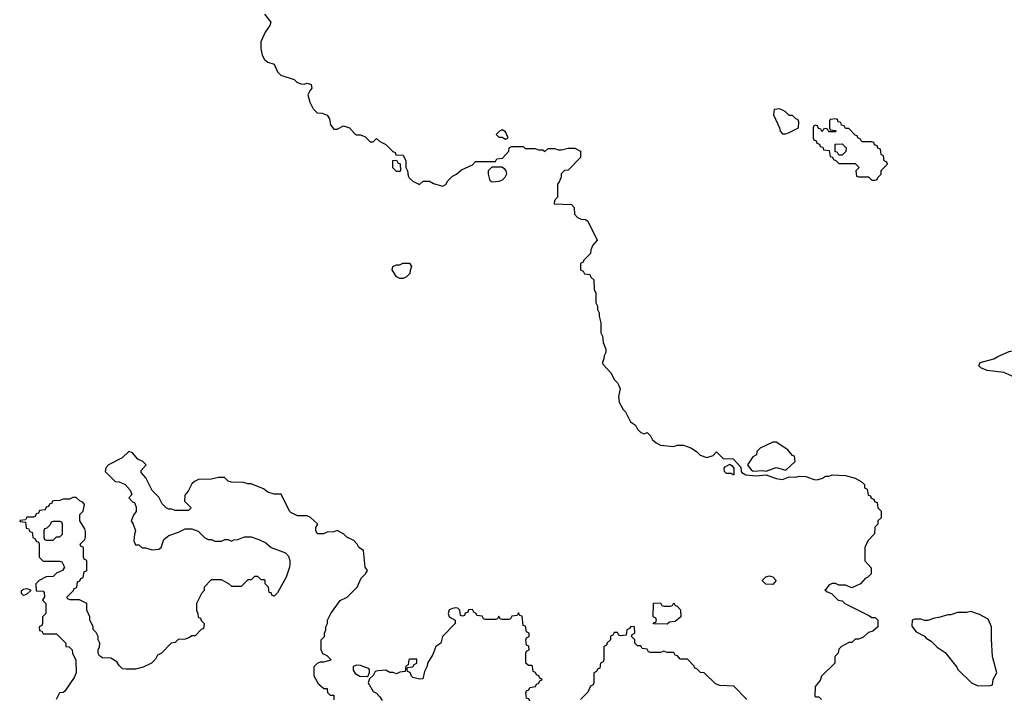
# Model space of a CAD drawing. Header units: inches. Extents: x 2380249 to 2585472, y 382747 to 546448.
# Tile 422 of 626: x 2503687 to 2509653, y 461870 to 465985. Entities that reach past the tile are written whole.
import ezdxf

# ---------------------------------------------------------------- set-up
doc = ezdxf.new("R2010")
doc.units = ezdxf.units.IN
doc.header["$MEASUREMENT"] = 0
doc.layers.add('C5406', color=7, linetype='Continuous')

msp = doc.modelspace()

# ---------------------------------------------------------------- linework, layer by layer
at = {"layer": 'C5406', "color": 4}
for points, elevation in [([(2505170, 466018), (2505208, 465970), (2505202, 465950), (2505175.3, 465910), (2505149.1, 465850.9), (2505149, 465810), (2505157.2, 465770), (2505170, 465744), (2505190, 465729), (2505230, 465715.3), (2505249, 465670), (2505268.7, 465650), (2505350, 465624), (2505367.3, 465607.3), (2505390, 465597.2), (2505410, 465594), (2505430, 465602), (2505453.2, 465593.2), (2505458, 465570), (2505444.7, 465555.3), (2505434, 465530), (2505445.1, 465485.1), (2505464.7, 465444.7), (2505490, 465422), (2505520.4, 465420.4), (2505550, 465408), (2505564.7, 465384.7), (2505570, 465348), (2505590, 465322), (2505610, 465322), (2505650, 465342), (2505686, 465330), (2505716.4, 465296.4), (2505728.4, 465288.4), (2505750, 465288), (2505778, 465278), (2505810, 465246), (2505830, 465246), (2505850, 465266), (2505868.4, 465248.4), (2505906, 465230), (2505947.3, 465187.3), (2505962, 465182), (2505967.3, 465167.3), (2506010, 465166), (2506026, 465130), (2506026, 465090), (2506038, 465070), (2506040.4, 465040.4), (2506047.3, 465027.3), (2506068.4, 465008.4), (2506110, 464988), (2506132.7, 465007.3), (2506170, 465008), (2506193.6, 464993.6), (2506250, 464978), (2506270, 464988), (2506282, 465010), (2506310, 465038), (2506334, 465050), (2506363.6, 465076.4), (2506430, 465106), (2506450, 465126), (2506570, 465126), (2506578, 465142), (2506612.7, 465147.3), (2506651.6, 465188.4), (2506654, 465210), (2506670, 465218), (2506738, 465218), (2506750, 465206), (2506810, 465206), (2506830, 465198), (2506856.4, 465196.4), (2506870, 465188), (2506890, 465206), (2506930, 465206), (2506950, 465198), (2506970, 465198), (2507010, 465208), (2507050, 465208), (2507086, 465190), (2507086, 465150), (2507010, 465074), (2506988.4, 465071.6), (2506968.4, 465051.6), (2506967.3, 465032.7), (2506956.4, 465003.6), (2506946, 464990), (2506946, 464910), (2506928.4, 464891.6), (2506926, 464870), (2507030, 464866), (2507047.3, 464847.3), (2507048.4, 464808.4), (2507068, 464788), (2507090, 464778), (2507116.4, 464776.4), (2507130, 464766), (2507186, 464650), (2507160.4, 464619.6), (2507148.4, 464591.6), (2507146, 464570), (2507106, 464530), (2507102, 464518), (2507086, 464510), (2507086, 464470), (2507102, 464462), (2507110, 464446), (2507142, 464442), (2507147.3, 464427.3), (2507166, 464410), (2507167.3, 464352.7), (2507178, 464330), (2507178, 464270), (2507188, 464250), (2507188, 464230), (2507198, 464210), (2507198, 464190), (2507208, 464150), (2507208.9, 464088.9), (2507218, 464070), (2507222, 464030), (2507238, 463990), (2507238, 463970), (2507228, 463950), (2507227.3, 463932.7), (2507218, 463910), (2507220.4, 463900.4), (2507270, 463846), (2507290, 463806), (2507310, 463786), (2507318, 463770), (2507326, 463750), (2507316.4, 463703.6), (2507319, 463670), (2507344.7, 463624.7), (2507358, 463610), (2507388, 463550), (2507418, 463530), (2507430, 463506), (2507450, 463486), (2507470, 463478), (2507490, 463486), (2507510, 463466), (2507521.2, 463441.2), (2507542.7, 463422.7), (2507570, 463409), (2507650, 463402), (2507671.6, 463408.4), (2507708.4, 463408.4), (2507753.6, 463393.6), (2507788, 463370), (2507810, 463348), (2507850, 463335.3), (2507890, 463346), (2507910, 463368), (2507950, 463328.7), (2508010, 463326), (2508056.4, 463276.4), (2508058, 463250), (2508063.1, 463243.1), (2508086, 463230), (2508150, 463222.7), (2508210, 463229.2), (2508270, 463208), (2508310, 463202), (2508350, 463218), (2508390, 463215.3), (2508410, 463222), (2508450, 463219), (2508501.5, 463201.5), (2508519.8, 463200.2), (2508550.7, 463209.3), (2508570, 463222), (2508590, 463222), (2508610, 463228.7), (2508690, 463225.2), (2508749.1, 463209.1), (2508786, 463190), (2508806, 463170), (2508806, 463150), (2508822, 463142), (2508827.3, 463107.3), (2508842, 463102), (2508847.3, 463087.3), (2508862, 463082), (2508867.3, 463067.3), (2508882, 463062), (2508886, 463030), (2508906, 463010), (2508906, 462970), (2508886, 462950), (2508886, 462930), (2508868.4, 462911.6), (2508867.3, 462872.7), (2508826, 462830), (2508808.7, 462790), (2508808.9, 462708.9), (2508847.3, 462667.3), (2508846, 462630), (2508826, 462610), (2508810, 462602), (2508782, 462570), (2508730, 462546), (2508690, 462561), (2508650, 462561), (2508630.5, 462570.5), (2508609.5, 462570.5), (2508590, 462562), (2508570, 462534), (2508566, 462534), (2508580.2, 462520.2), (2508606, 462510), (2508646, 462470), (2508670, 462466), (2508686, 462450), (2508836.4, 462376.4), (2508850, 462366), (2508870, 462366), (2508886, 462350), (2508886, 462310), (2508856.4, 462283.6), (2508830, 462274), (2508796.4, 462243.6), (2508770, 462234), (2508750, 462234), (2508730, 462214), (2508710, 462214), (2508666, 462190), (2508650, 462174), (2508646, 462150), (2508626, 462130), (2508626, 462090), (2508546, 462010), (2508536.4, 461983.6), (2508507.3, 461947.3), (2508506, 461890), (2508510, 461886), (2508530, 461886), (2508546, 461870)], 44), ([(2510000, 463776.2), (2509890, 463779), (2509850, 463788.7), (2509788.9, 463788.9), (2509650, 463849), (2509550, 463862), (2509510, 463878), (2509498, 463890), (2509506, 463910), (2509589.1, 463930.9), (2509613.6, 463946.4), (2509683.1, 463976.9), (2509710, 463982), (2509728.9, 463991.1), (2509767.3, 463992.7), (2509823.1, 464016.9), (2509850, 464022), (2509890, 464022), (2509909.1, 464030.9), (2509930, 464031.3), (2509949.3, 464050.7), (2509970, 464084.7), (2510000, 464068.6)], 36), ([(2505592, 461868), (2505592.7, 461892.7), (2505570, 461894), (2505554, 461910), (2505552.7, 461932.7), (2505530, 461934), (2505499.6, 461959.6), (2505472, 462010), (2505472, 462068), (2505491.3, 462088.7), (2505510, 462098), (2505530, 462098), (2505574, 462110), (2505550, 462134), (2505524.7, 462144.7), (2505514, 462170), (2505514, 462230), (2505534, 462250), (2505534, 462270), (2505542, 462290), (2505542, 462310), (2505552, 462330), (2505552, 462350), (2505572, 462390), (2505630, 462468), (2505671.1, 462488.9), (2505731.1, 462548.9), (2505756.9, 462603.1), (2505782, 462630), (2505794, 462650), (2505781, 462670), (2505770.9, 462770.9), (2505742, 462790), (2505732, 462810), (2505711.1, 462831.1), (2505670, 462852), (2505650.9, 462870.9), (2505610, 462892), (2505590, 462884.7), (2505550, 462882), (2505527.3, 462872.7), (2505492.7, 462872.7), (2505482, 462890), (2505482, 462910), (2505494, 462930), (2505450, 462972), (2505430, 462982), (2505370, 462982), (2505330, 463002), (2505322, 463010), (2505271.6, 463111.6), (2505230, 463112), (2505190, 463124.7), (2505165.4, 463145.4), (2505090, 463174), (2505070, 463174), (2505043.6, 463183.6), (2504970, 463184.7), (2504950, 463192), (2504927.3, 463212.7), (2504892.7, 463212.7), (2504850, 463202.8), (2504770, 463202), (2504746, 463190), (2504730, 463174), (2504708, 463130), (2504687.3, 463107.3), (2504686, 463070), (2504726, 463030), (2504710, 463014), (2504630, 463014), (2504610, 463022), (2504590, 463022), (2504574, 463030), (2504550, 463054), (2504530, 463094), (2504490, 463134), (2504451.6, 463211.6), (2504423.6, 463243.6), (2504423.6, 463256.4), (2504454, 463290), (2504434, 463310), (2504403.5, 463323.5), (2504370, 463362), (2504348.4, 463371.6), (2504308.4, 463331.6), (2504226, 463290), (2504208.7, 463271.3), (2504206, 463250), (2504266, 463190), (2504290, 463188), (2504326, 463170), (2504356.4, 463136.4), (2504366, 463110), (2504348, 463090), (2504370, 463066), (2504382, 463062), (2504392.7, 463032.7), (2504392.7, 463007.3), (2504378, 462990), (2504362, 462950), (2504375.3, 462930), (2504388.7, 462890), (2504382, 462870), (2504378, 462830), (2504390, 462806), (2504410, 462806), (2504428.4, 462788.4), (2504450, 462788), (2504490, 462775.3), (2504530, 462779), (2504544.7, 462790), (2504561.4, 462838.6), (2504590, 462862), (2504650, 462882), (2504690, 462902), (2504730, 462902), (2504768.9, 462888.9), (2504810, 462848), (2504830, 462838), (2504850, 462838), (2504870, 462828.7), (2504910, 462828), (2504930, 462838), (2504950, 462838), (2504970, 462828.7), (2504984.7, 462835.3), (2505010, 462837.2), (2505050, 462854), (2505090, 462853.2), (2505137, 462837), (2505178.6, 462818.6), (2505210, 462789), (2505298, 462758), (2505316.5, 462736.5), (2505324, 462710), (2505324, 462690), (2505322, 462670), (2505302, 462610), (2505250, 462514), (2505230, 462494), (2505218, 462498), (2505210, 462514), (2505198, 462518), (2505194, 462550), (2505174, 462570), (2505174, 462590), (2505170, 462594), (2505150, 462594), (2505130, 462614), (2505110, 462614), (2505090, 462594), (2505070, 462594), (2505030, 462554), (2504972.7, 462552.7), (2504954, 462570), (2504910, 462594), (2504847.3, 462592.7), (2504806, 462550), (2504806, 462530), (2504788.4, 462511.6), (2504758, 462450), (2504758, 462410), (2504767.3, 462387.3), (2504768.4, 462368.4), (2504782, 462362), (2504787.3, 462347.3), (2504806, 462330), (2504802, 462298), (2504787.3, 462292.7), (2504750, 462254), (2504730, 462254), (2504716.4, 462243.6), (2504690, 462234), (2504648.4, 462231.6), (2504630, 462214), (2504606, 462210), (2504546, 462150), (2504523.1, 462136.9), (2504510, 462114), (2504486, 462090), (2504434.6, 462065.4), (2504390, 462052), (2504332.7, 462052.7), (2504310, 462054), (2504290, 462074), (2504276.9, 462096.9), (2504239.6, 462119.6), (2504190, 462122), (2504170, 462134), (2504162, 462150), (2504162, 462170), (2504171.6, 462188.4), (2504172, 462210), (2504162, 462230), (2504162, 462250), (2504150, 462274), (2504132.7, 462292.7), (2504131.6, 462311.6), (2504112, 462350), (2504112, 462370), (2504094, 462410), (2504094, 462450), (2504050, 462472), (2503992.7, 462472.7), (2503978, 462478), (2503974, 462490), (2504014, 462530), (2504018, 462542), (2504032.7, 462547.3), (2504038, 462582), (2504052.7, 462587.3), (2504058, 462602), (2504072.7, 462607.3), (2504078, 462642), (2504094, 462650), (2504094, 462710), (2504078, 462718), (2504074, 462730), (2504074, 462790), (2504058, 462798), (2504054, 462810), (2504082, 462838), (2504086, 462854), (2504086.4, 462886.4), (2504082, 462902), (2504051.6, 462951.6), (2504051.3, 462990), (2504071.3, 463010), (2504081, 463050), (2504070, 463064.7), (2504054, 463070), (2504030, 463092), (2504008.4, 463091.6), (2503990, 463082), (2503950, 463082), (2503930, 463074), (2503892.7, 463072.7), (2503886, 463070), (2503882, 463058), (2503867.3, 463052.7), (2503862, 463038), (2503847.3, 463032.7), (2503842, 463018), (2503807.3, 463012.7), (2503802, 462998), (2503787.3, 462992.7), (2503782, 462978), (2503770, 462974), (2503730, 462974), (2503722, 462958), (2503687.3, 462952.7), (2503690, 462946), (2503722, 462942), (2503727.3, 462907.3), (2503742, 462902), (2503747.3, 462887.3), (2503762, 462882), (2503766, 462850), (2503782, 462842), (2503787.3, 462827.3), (2503802, 462822), (2503806, 462810), (2503806, 462730), (2503830, 462706), (2503930, 462706), (2503942, 462702), (2503958, 462670), (2503946, 462650), (2503910, 462634), (2503890, 462614), (2503848.4, 462611.6), (2503806, 462590), (2503786, 462570), (2503787.3, 462527.3), (2503830, 462526), (2503836.4, 462516.4), (2503838, 462490), (2503826, 462470), (2503846, 462450), (2503846, 462390), (2503826, 462370), (2503826, 462330), (2503822, 462318), (2503806, 462310), (2503807.3, 462287.3), (2503822, 462282), (2503830, 462266), (2503910, 462266), (2503966, 462210), (2503966, 462190), (2503987.3, 462187.3), (2504006, 462170), (2504008, 462150), (2504027.3, 462107.3), (2504028.7, 462030), (2504018, 462002), (2503960.4, 461919.6), (2503950, 461912), (2503928, 461910), (2503908, 461870)], 44), ([(2506778, 461858), (2506772.7, 461872.7), (2506758, 461878), (2506754, 461910), (2506758, 461922), (2506772.7, 461927.3), (2506778, 461942), (2506812.7, 461947.3), (2506818, 461962), (2506832.7, 461967.3), (2506838, 461982), (2506854, 461990), (2506838, 461998), (2506832.7, 462012.7), (2506818, 462018), (2506812.7, 462032.7), (2506798, 462038), (2506794, 462070), (2506790, 462074), (2506770, 462074), (2506754, 462090), (2506754, 462150), (2506758, 462162), (2506774, 462170), (2506772.7, 462192.7), (2506758, 462198), (2506754, 462230), (2506758, 462242), (2506774, 462250), (2506774, 462270), (2506758, 462278), (2506752.7, 462312.7), (2506738, 462318), (2506732.7, 462372.7), (2506718, 462378), (2506710, 462394), (2506702, 462378), (2506670, 462374), (2506662, 462358), (2506650, 462354), (2506610, 462354), (2506598, 462358), (2506590, 462374), (2506582, 462358), (2506570, 462354), (2506510, 462354), (2506498, 462358), (2506490, 462374), (2506458, 462378), (2506454, 462390), (2506438, 462398), (2506430, 462414), (2506407.3, 462412.7), (2506402, 462398), (2506387.3, 462392.7), (2506382, 462378), (2506370, 462374), (2506358, 462378), (2506354, 462410), (2506342, 462422), (2506330, 462424.7), (2506310, 462421), (2506290, 462411.3), (2506284, 462390), (2506289, 462369), (2506326, 462350), (2506326, 462330), (2506249.1, 462250.9), (2506238, 462210), (2506208.7, 462190), (2506190, 462142), (2506158, 462090), (2506155.3, 462070), (2506140.4, 462039.6), (2506130, 461994), (2506110, 461992), (2506070, 462002), (2506062, 462010), (2506052.7, 462032.7), (2506038, 462038), (2506034, 462050), (2506038, 462062), (2506070, 462066), (2506078, 462082), (2506094, 462090), (2506092.7, 462112.7), (2506050, 462114), (2506046, 462110), (2506042, 462078), (2506026, 462070), (2506022, 462038), (2505990, 462034), (2505970, 462024.7), (2505950, 462032), (2505930, 462032), (2505906, 462046), (2505856.5, 462043.5), (2505842, 462038), (2505830, 462014), (2505806, 461994), (2505798, 461970), (2505830, 461918), (2505848.4, 461908.4), (2505870, 461886), (2505883.1, 461863.1)], 44), ([(2508094, 461870), (2508014, 461950), (2507930, 461954), (2507903.6, 461963.6), (2507834, 462030), (2507812.7, 462032.7), (2507790, 462054), (2507778, 462058), (2507774, 462070), (2507732.7, 462112.7), (2507690, 462114), (2507672.7, 462132.7), (2507658, 462138), (2507650, 462154), (2507610, 462154), (2507590, 462162), (2507570, 462154), (2507510, 462154), (2507498, 462158), (2507490, 462174), (2507458, 462178), (2507450, 462194), (2507430, 462194), (2507414, 462210), (2507414, 462230), (2507394, 462250), (2507398, 462262), (2507414, 462270), (2507412, 462310), (2507390, 462312), (2507382, 462298), (2507366, 462290), (2507362, 462258), (2507330, 462254), (2507318, 462258), (2507310, 462274), (2507290, 462274), (2507282, 462258), (2507267.3, 462252.7), (2507266, 462230), (2507247.3, 462212.7), (2507242, 462198), (2507226, 462190), (2507226, 462110), (2507222, 462098), (2507206, 462090), (2507202, 462058), (2507187.3, 462052.7), (2507182, 462038), (2507166, 462030), (2507166, 461970), (2507162, 461958), (2507146, 461950), (2507130, 461914), (2507086, 461870)], 44)]:
    msp.add_lwpolyline(points, dxfattribs=dict(at, elevation=elevation))
at = {"layer": 'C5406', "color": 4, "elevation": 44}
for points in [[(2508290, 465446), (2508258, 465442), (2508254, 465410), (2508291.6, 465331.6), (2508294, 465310), (2508310, 465294), (2508330, 465294), (2508350, 465302), (2508406, 465330), (2508407.3, 465367.3), (2508402, 465382), (2508390, 465386), (2508370, 465406), (2508350, 465406), (2508326, 465430), (2508310, 465438)], [(2508630, 465386), (2508598, 465382), (2508594, 465370), (2508594, 465330), (2508598, 465318), (2508630, 465314), (2508634, 465310), (2508630, 465306), (2508590, 465306), (2508582, 465322), (2508570, 465326), (2508558, 465322), (2508550, 465306), (2508542, 465322), (2508527.3, 465327.3), (2508522, 465342), (2508510, 465346), (2508498, 465342), (2508494, 465330), (2508494, 465270), (2508498, 465258), (2508512.7, 465252.7), (2508518, 465238), (2508532.7, 465232.7), (2508538, 465218), (2508552.7, 465212.7), (2508558, 465198), (2508592.7, 465192.7), (2508598, 465158), (2508612.7, 465152.7), (2508618, 465138), (2508632.7, 465132.7), (2508650, 465114), (2508750, 465114), (2508774, 465090), (2508754, 465070), (2508758, 465038), (2508770, 465034), (2508830, 465034), (2508850, 465014), (2508870, 465014), (2508882, 465018), (2508886, 465030), (2508906, 465050), (2508907.3, 465072.7), (2508946, 465110), (2508942, 465122), (2508926, 465130), (2508922, 465162), (2508906, 465170), (2508902, 465202), (2508887.3, 465207.3), (2508882, 465222), (2508867.3, 465227.3), (2508862, 465242), (2508850, 465246), (2508790, 465246), (2508782, 465262), (2508766, 465270), (2508762, 465282), (2508750, 465286), (2508710, 465326), (2508690, 465326), (2508682, 465342), (2508667.3, 465347.3), (2508662, 465362), (2508647.3, 465367.3), (2508642, 465382)], [(2506610, 465318), (2506594, 465310), (2506574, 465290), (2506590, 465274), (2506610, 465274), (2506630, 465262), (2506646, 465270), (2506630, 465306)], [(2508650, 465166), (2508642, 465182), (2508627.3, 465187.3), (2508627.3, 465232.7), (2508670, 465234), (2508694, 465210), (2508692.7, 465187.3), (2508670, 465166)], [(2505970, 465066), (2505948.4, 465088.4), (2505947.3, 465132.7), (2505970, 465134), (2505978, 465118), (2505992.7, 465112.7), (2505994, 465070), (2505990, 465066)], [(2506550, 465002), (2506538, 465010), (2506528, 465050), (2506528, 465072), (2506550, 465094), (2506610, 465094), (2506623.6, 465083.6), (2506632, 465070), (2506636, 465050), (2506626, 465030), (2506610, 465014), (2506590, 465005.2)], [(2505990, 464418), (2505970, 464428.7), (2505944, 464470), (2505948, 464490), (2505970, 464502), (2505990, 464502), (2506008.9, 464511.1), (2506050, 464511.3), (2506062, 464490), (2506052.7, 464467.3), (2506051.6, 464448.4), (2506030, 464428), (2506010, 464418)], [(2508270, 463428), (2508250, 463428), (2508174, 463390), (2508154, 463370), (2508152, 463350), (2508130, 463338), (2508098, 463290), (2508119.6, 463259.6), (2508131.3, 463251.3), (2508190, 463254.8), (2508210, 463251), (2508270, 463274.8), (2508330, 463258), (2508386, 463310), (2508382, 463342), (2508370, 463346), (2508340.4, 463380.4), (2508318, 463398)], [(2508010, 463228.7), (2507998, 463238), (2507970, 463238), (2507958, 463250), (2507955.3, 463270), (2507961.2, 463278.8), (2507990, 463294), (2508003.6, 463283.6), (2508014, 463270), (2508014, 463230)], [(2503930, 462946), (2503890, 462946), (2503878, 462942), (2503872.7, 462927.3), (2503852.7, 462907.3), (2503838, 462902), (2503834, 462890), (2503834, 462850), (2503838, 462838), (2503850, 462834), (2503890, 462834), (2503910, 462854), (2503930, 462854), (2503946, 462870), (2503946, 462930), (2503942, 462942)], [(2508250, 462566), (2508208.4, 462568.4), (2508188.4, 462588.4), (2508188.4, 462591.6), (2508208.9, 462611.1), (2508230, 462618), (2508250, 462612), (2508271.3, 462590)], [(2503710, 462498), (2503698, 462510), (2503698, 462530), (2503710, 462538), (2503730, 462542), (2503752.7, 462532.7), (2503752.7, 462527.3), (2503730, 462506)], [(2507610, 462326), (2507527.3, 462327.3), (2507527.3, 462332.7), (2507542, 462338), (2507546, 462350), (2507542, 462362), (2507526, 462370), (2507527.3, 462452.7), (2507570, 462454), (2507578, 462438), (2507590, 462434), (2507630, 462434), (2507642, 462438), (2507650, 462454), (2507658, 462438), (2507670, 462434), (2507691.6, 462411.6), (2507694, 462370), (2507659.6, 462340.4), (2507623.6, 462336.4)], [(2509450, 462402), (2509423.6, 462396.4), (2509370, 462395.3), (2509330, 462382), (2509310, 462382), (2509255.3, 462364.7), (2509230, 462362), (2509190, 462348), (2509170, 462348), (2509150, 462355.3), (2509110, 462355.3), (2509094, 462350), (2509092.7, 462312.7), (2509119.6, 462279.6), (2509170, 462252), (2509179.6, 462239.6), (2509210, 462222), (2509246.4, 462186.4), (2509294.4, 462154.4), (2509365.4, 462065.4), (2509372, 462050), (2509454, 461970), (2509492.7, 461952.7), (2509570, 461954), (2509582, 461958), (2509586, 461990), (2509608, 462030), (2509582, 462130), (2509574.6, 462234.6), (2509575.3, 462310), (2509554.6, 462354.6), (2509503.1, 462383.1)], [(2505790, 462006), (2505748.9, 462008.9), (2505723.1, 462023.1), (2505710, 462046), (2505709, 462071), (2505730, 462078), (2505750, 462076), (2505798.8, 462058.8), (2505804.7, 462050), (2505804.7, 462030), (2505794, 462006)]]:
    msp.add_lwpolyline(points, close=True, dxfattribs=at)

doc.saveas('drawing.dxf')
